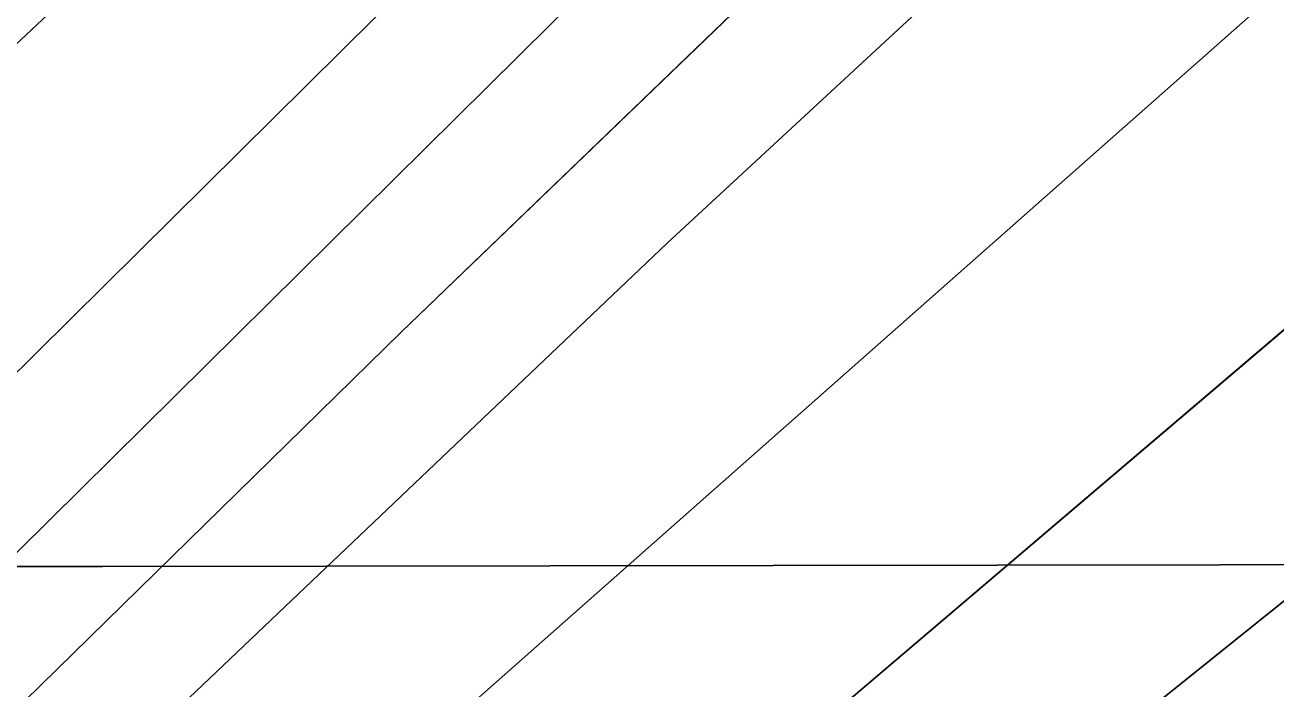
# Model space of a CAD drawing. Extents: x 3324104 to 3361979, y 612876 to 638273.
# Drawn here: x 3335872.7 to 3335987.8, y 624317.8 to 624378.8 of the extents above; entities that cross this region are included whole.
import ezdxf

# ---------------------------------------------------------------- set-up
doc = ezdxf.new("R2010")
doc.units = 0
for name, color, linetype in [('V-GRID-MAJR', 7, 'Continuous'), ('V-TOPO-DPTH', 7, 'Continuous'), ('V-TOPO-MINR', 7, 'Continuous'), ('V-TOPO-WATR', 7, 'Continuous')]:
    doc.layers.add(name, color=color, linetype=linetype)

msp = doc.modelspace()

# ---------------------------------------------------------------- linework, layer by layer
at = {"layer": 'V-GRID-MAJR'}
msp.add_spline([(3328209.96, 624318.18), (3333474.02, 624325.46), (3338738.09, 624333.49), (3344002.15, 624342.3), (3349266.22, 624351.87), (3354530.28, 624362.21), (3359794.34, 624373.31)], degree=3, dxfattribs=at)
at = {"layer": 'V-TOPO-DPTH'}
for points in [[(3334808.57, 623313.81), (3334875.22, 623389.52), (3334942.55, 623464.65), (3335080.46, 623616.48), (3335100.6, 623638.09), (3335121.09, 623659.35), (3335142.12, 623680.08), (3335163.51, 623700.46), (3335604.66, 624067.74), (3335696.18, 624144.92), (3335726.05, 624173.45), (3335732.16, 624179.3), (3335738.25, 624185.17), (3335744.33, 624191.07), (3335750.39, 624196.97), (3335907.36, 624350.57), (3335964.12, 624405.23), (3336021.45, 624459.28), (3336079.64, 624512.4), (3336138.4, 624564.91), (3336220.73, 624637.3)], [(3336220.73, 624637.3), (3336138.4, 624564.91), (3336079.64, 624512.4), (3336021.45, 624459.28), (3335964.12, 624405.23), (3335907.36, 624350.57), (3335750.39, 624196.97), (3335744.33, 624191.07), (3335738.25, 624185.17), (3335732.16, 624179.3), (3335726.05, 624173.45), (3335696.18, 624144.92), (3335604.66, 624067.74), (3335163.51, 623700.46), (3335142.12, 623680.08), (3335121.09, 623659.35), (3335100.6, 623638.09), (3335080.46, 623616.48), (3334942.55, 623464.65), (3334875.22, 623389.52), (3334808.57, 623313.81)], [(3334876.37, 623307.56), (3334930.19, 623373.62), (3334985.07, 623438.8), (3335040.66, 623503.4), (3335142.54, 623619.88), (3335147.8, 623625.73), (3335153.15, 623631.48), (3335158.65, 623637.09), (3335766.96, 624160.22), (3335786.82, 624179.28), (3336309.04, 624623.27)], [(3334876.37, 623307.56), (3334930.19, 623373.62), (3334985.07, 623438.8), (3335040.66, 623503.4), (3335142.54, 623619.88), (3335147.8, 623625.73), (3335153.15, 623631.48), (3335158.65, 623637.09), (3335766.96, 624160.22), (3335786.82, 624179.28), (3336309.04, 624623.27)], [(3336236.41, 624601.47), (3335765.36, 624185.23), (3335752.47, 624172.81), (3335739.55, 624160.44), (3335726.6, 624148.08), (3335163.64, 623668.17), (3335151.29, 623656.02), (3335139.15, 623643.66), (3335127.32, 623631), (3335115.71, 623618.14), (3334628.92, 623064.97)], [(3336236.41, 624601.47), (3335765.36, 624185.23), (3335752.47, 624172.81), (3335739.55, 624160.44), (3335726.6, 624148.08), (3335163.64, 623668.17), (3335151.29, 623656.02), (3335139.15, 623643.66), (3335127.32, 623631), (3335115.71, 623618.14), (3334628.92, 623064.97)], [(3336333.29, 624602.03), (3335901.82, 624256.4), (3335883.92, 624241.91), (3335866.32, 624227.07), (3335849.18, 624211.7), (3335832.35, 624195.97), (3335823.69, 624187.62), (3335802.73, 624167.48), (3335781.74, 624147.37), (3335154.43, 623578.18), (3335126.82, 623550.99), (3335120.47, 623544.56), (3335090.54, 623513.32), (3335061.26, 623481.5), (3335032.97, 623448.8), (3335005.33, 623415.52), (3334637.16, 622958.19)], [(3336333.29, 624602.03), (3335901.82, 624256.4), (3335883.92, 624241.91), (3335866.32, 624227.07), (3335849.18, 624211.7), (3335832.35, 624195.97), (3335823.69, 624187.62), (3335802.73, 624167.48), (3335781.74, 624147.37), (3335154.43, 623578.18), (3335126.82, 623550.99), (3335120.47, 623544.56), (3335090.54, 623513.32), (3335061.26, 623481.5), (3335032.97, 623448.8), (3335005.33, 623415.52), (3334637.16, 622958.19)], [(3335582.1, 624094.78), (3335712.95, 624194.42), (3335716.85, 624197.4), (3335720.75, 624200.4), (3335724.64, 624203.4), (3335728.52, 624206.41), (3335732.34, 624209.5), (3335736.08, 624212.67), (3335739.7, 624215.98), (3335743.24, 624219.38), (3335752, 624228.09), (3335759.87, 624235.91), (3335767.74, 624243.72), (3335775.62, 624251.53), (3335783.5, 624259.34), (3336048.13, 624521.2), (3336083.92, 624556.02), (3336119.97, 624590.58)], [(3335582.1, 624094.78), (3335712.95, 624194.42), (3335716.85, 624197.4), (3335720.75, 624200.4), (3335724.64, 624203.4), (3335728.52, 624206.41), (3335732.34, 624209.5), (3335736.08, 624212.67), (3335739.7, 624215.98), (3335743.24, 624219.38), (3335752, 624228.09), (3335759.87, 624235.91), (3335767.74, 624243.72), (3335775.62, 624251.53), (3335783.5, 624259.34), (3336048.13, 624521.2), (3336083.92, 624556.02), (3336119.97, 624590.58)]]:
    msp.add_lwpolyline(points, dxfattribs=at)
at = {"layer": 'V-TOPO-MINR'}
for points in [[(3336220.73, 624637.3), (3336138.4, 624564.91), (3336079.64, 624512.4), (3336021.45, 624459.28), (3335964.12, 624405.23), (3335907.36, 624350.57), (3335750.39, 624196.97), (3335744.33, 624191.07), (3335738.25, 624185.17), (3335732.16, 624179.3), (3335726.05, 624173.45), (3335696.18, 624144.92), (3335604.66, 624067.74), (3335163.51, 623700.46), (3335142.12, 623680.08), (3335121.09, 623659.35), (3335100.6, 623638.09), (3335080.46, 623616.48), (3334942.55, 623464.65), (3334875.22, 623389.52), (3334808.57, 623313.81)], [(3336245.11, 624631.62), (3336120.89, 624526.98), (3336056.92, 624471.93), (3335993.76, 624416), (3335931.79, 624358.74), (3335870.63, 624300.59), (3335764.24, 624197.3), (3335754.79, 624188.16), (3335745.33, 624179.02), (3335735.84, 624169.92), (3335726.33, 624160.83), (3335163.47, 623682.95), (3335147.07, 623667), (3335130.95, 623650.79), (3335115.25, 623634.17), (3335099.82, 623617.28), (3334725.11, 623196.54)], [(3336309.04, 624623.27), (3335786.82, 624179.28), (3335766.96, 624160.22), (3335158.65, 623637.09), (3335153.15, 623631.48), (3335147.8, 623625.73), (3335142.54, 623619.88), (3335040.66, 623503.4), (3334985.07, 623438.8), (3334930.19, 623373.62), (3334876.37, 623307.56)], [(3336236.41, 624601.47), (3335765.36, 624185.23), (3335752.47, 624172.81), (3335739.55, 624160.44), (3335726.6, 624148.08), (3335163.64, 623668.17), (3335151.29, 623656.02), (3335139.15, 623643.66), (3335127.32, 623631), (3335115.71, 623618.14), (3334628.92, 623064.97)], [(3336333.29, 624602.03), (3335901.82, 624256.4), (3335883.92, 624241.91), (3335866.32, 624227.07), (3335849.18, 624211.7), (3335832.35, 624195.97), (3335823.69, 624187.62), (3335802.73, 624167.48), (3335781.74, 624147.37), (3335154.43, 623578.18), (3335126.82, 623550.99), (3335120.47, 623544.56), (3335090.54, 623513.32), (3335061.26, 623481.5), (3335032.97, 623448.8), (3335005.33, 623415.52), (3334637.16, 622958.19)], [(3336146.29, 624594.52), (3336098.74, 624550.5), (3336051.53, 624506.11), (3336004.84, 624461.18), (3335958.5, 624415.88), (3335736.73, 624196.6), (3335734.01, 624193.92), (3335731.27, 624191.24), (3335728.52, 624188.58), (3335725.77, 624185.93), (3335712.24, 624172.98), (3335704.2, 624165.52), (3335696, 624158.22), (3335687.59, 624151.17), (3335679.03, 624144.3), (3335670.34, 624137.58), (3335661.62, 624130.89), (3335652.86, 624124.26), (3335163.93, 623721.71)], [(3336095.51, 624588.07), (3336071.21, 624564.9), (3336028.29, 624523.98), (3335990.75, 624488.31), (3335827, 624335), (3335801.4, 624311.77), (3335775.54, 624288.83), (3335749.5, 624266.09), (3335744.4, 624261.69), (3335720.7, 624241.39), (3335696.89, 624221.22), (3335672.93, 624201.23), (3335648.87, 624181.37), (3335594.25, 624136.65)]]:
    msp.add_lwpolyline(points, dxfattribs=at)
at = {"layer": 'V-TOPO-WATR'}
msp.add_lwpolyline([(3336119.97, 624590.58), (3336083.92, 624556.02), (3336048.13, 624521.2), (3335783.5, 624259.34), (3335775.62, 624251.53), (3335767.74, 624243.72), (3335759.87, 624235.91), (3335752, 624228.09), (3335743.24, 624219.38), (3335739.7, 624215.98), (3335736.08, 624212.67), (3335732.34, 624209.5), (3335728.52, 624206.41), (3335724.64, 624203.4), (3335720.75, 624200.4), (3335716.85, 624197.4), (3335712.95, 624194.42), (3335582.1, 624094.78)], dxfattribs=at)

doc.saveas('drawing.dxf')
